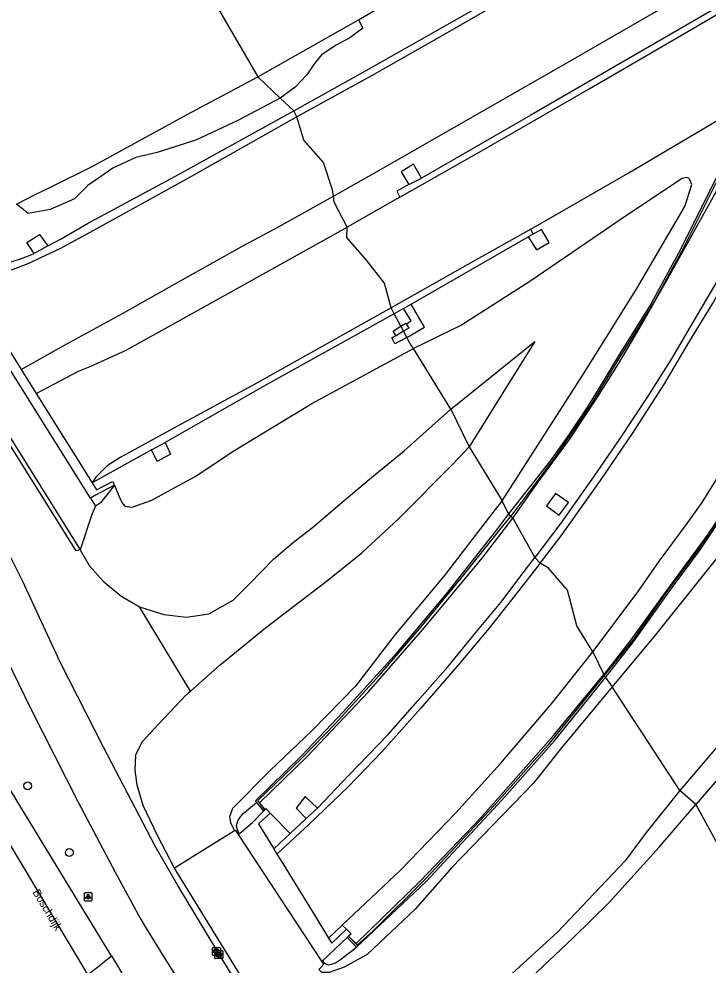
# Model space of a CAD drawing. Extents: x 157767 to 159171, y 387842 to 389425.
# Drawn here: x 157842.6 to 157928.7, y 388835.7 to 388953.9 of the extents above; entities that cross this region are included whole.
import ezdxf

# ---------------------------------------------------------------- set-up
doc = ezdxf.new("R2010")
doc.units = 0
for name, color, linetype in [('IMGEO_Berm_gesloten', 7, 'Continuous'), ('IMGEO_Berm_groen', 7, 'Continuous'), ('IMGEO_Boom', 7, 'Continuous'), ('IMGEO_Fietspad_gesloten', 7, 'Continuous'), ('IMGEO_Grasland_overig', 7, 'Continuous'), ('IMGEO_Groenvoorziening', 7, 'Continuous'), ('IMGEO_Kolk', 7, 'Continuous'), ('IMGEO_Lichtpunt', 7, 'Continuous'), ('IMGEO_Muur', 7, 'Continuous'), ('IMGEO_Openbare_ruimte_label', 7, 'Continuous'), ('IMGEO_Rijbaan_autosnelweg', 7, 'Continuous'), ('IMGEO_Rijbaan_regionaal_gesloten', 7, 'Continuous'), ('IMGEO_Struiken', 7, 'Continuous'), ('IMGEO_Terreindeel_gesloten', 7, 'Continuous'), ('IMGEO_Terreindeel_open', 7, 'Continuous')]:
    doc.layers.add(name, color=color, linetype=linetype)

msp = doc.modelspace()

# ---------------------------------------------------------------- linework, layer by layer
at = {"layer": 'IMGEO_Berm_gesloten'}
for points in [[(157892.86, 388934.06), (157891.9, 388935.77), (157890.36, 388934.85), (157891.29, 388933.23)], [(157906.21, 388926.73), (157907.24, 388925.08), (157908.82, 388926.02), (157907.88, 388927.61), (157906.84, 388927.05)], [(157844.48, 388924.64), (157843.55, 388925.99), (157845.16, 388926.99), (157846.2, 388925.57)], [(157860.85, 388901.02), (157861.52, 388899.57), (157859.84, 388898.63), (157859.16, 388900.09)], [(157879.88, 388855.32), (157878.36, 388856.77), (157877.2, 388855.34), (157878.48, 388854.03)], [(157873.96, 388854.7), (157872.51, 388853.35), (157874.42, 388850.25)], [(157876.46, 388852.15), (157874.18, 388854.5), (157873.96, 388854.7)], [(157881.28, 388839.1), (157881.67, 388838.45), (157883.49, 388840.2)], [(157883.49, 388840.2), (157882.98, 388840.72)]]:
    msp.add_lwpolyline(points, dxfattribs=at)
at = {"layer": 'IMGEO_Berm_groen'}
for points in [[(157885.01, 388953.82), (157907.55, 388967.02), (157927.36, 388979.42)], [(157860.22, 388967.72), (157872.45, 388946.7)], [(157885.01, 388953.82), (157885.55, 388952.78), (157883.94, 388951.57), (157882.2, 388950.64), (157880.39, 388949.44), (157879.5, 388948.36), (157878.56, 388946.95), (157877.1, 388945.42), (157875.23, 388944.05)], [(157959.66, 388950.56), (157960.59, 388950.29), (157957.24, 388941.82), (157951.2, 388928.63), (157945.23, 388917.1), (157940.71, 388909.01), (157935.51, 388900.26), (157932.35, 388895.07), (157928.68, 388889.62), (157923.09, 388881.92), (157918.92, 388876.21), (157915.64, 388872.03)], [(157842.28, 388930.8), (157844.6, 388931.98), (157846.71, 388933.02), (157851.72, 388935.51), (157857.05, 388938.4), (157863.53, 388941.95), (157872.45, 388946.7)], [(157875.23, 388944.05), (157869.92, 388941.26), (157864.77, 388938.81), (157859.87, 388937.23), (157857.2, 388936.64), (157854.31, 388935.28), (157851.2, 388933.13), (157849.51, 388931.46), (157846.5, 388930.12), (157843.75, 388929.62), (157842.28, 388930.8)], [(157875.23, 388944.05), (157876.91, 388942.46)], [(157904.27, 388891.54), (157907.32, 388895.91), (157911.37, 388901.41), (157914.85, 388906.66), (157917.48, 388910.83), (157920.08, 388915.22), (157923.44, 388921.12), (157926.91, 388927.34), (157929.76, 388932.48), (157931.58, 388936.21), (157932.3, 388935.91)], [(157902.95, 388893.74), (157913.3, 388909.84), (157919.8, 388920.26), (157925.8, 388930.51), (157926.65, 388933.25), (157926.44, 388933.73), (157926.32, 388934.02), (157926.02, 388934.12), (157925.46, 388934.02), (157918.61, 388929.44), (157906.4, 388921.12), (157897.89, 388915.66), (157891.86, 388912.74)], [(157883.58, 388927.91), (157881.95, 388931.04), (157881.88, 388931.8)], [(157850.25, 388887.6), (157849.74, 388887.48), (157828.12, 388922.01)], [(157891.06, 388914.12), (157893.24, 388915.43), (157891.59, 388918.31)], [(157890.3, 388915.53), (157890.28, 388915.57), (157889.46, 388917.08)], [(157890.96, 388915.85), (157891.57, 388916.21), (157890.65, 388917.77)], [(157889.68, 388914.39), (157889.34, 388914.94), (157890.3, 388915.53)], [(157890.3, 388915.53), (157890.92, 388915.91), (157890.96, 388915.85)], [(157891.06, 388914.12), (157889.53, 388913.34), (157889.17, 388914.09), (157889.68, 388914.39)], [(157891.86, 388912.74), (157891.44, 388913.42), (157891.06, 388914.12)], [(157854.54, 388895.69), (157855.05, 388894.34), (157855.44, 388893.51), (157855.83, 388893.08), (157856.73, 388892.93), (157859.19, 388893.79), (157861.21, 388894.95), (157864.6, 388896.78), (157869.45, 388899.97), (157879.19, 388905.9), (157891.86, 388912.74)], [(157896.54, 388905.17), (157891.86, 388912.74)], [(157842.88, 388910.13), (157844.75, 388907.13)], [(157857.65, 388880.48), (157860.7, 388879.51), (157863.54, 388879.21), (157866.29, 388879.62), (157869.37, 388881.33), (157871.39, 388883.35), (157874.38, 388886.44), (157876.88, 388888.58), (157879.49, 388890.56), (157882.41, 388893.11), (157886.65, 388896.66), (157890.7, 388899.96), (157896.54, 388905.17)], [(157851.72, 388895.96), (157852.27, 388895.08), (157854.29, 388896.13), (157854.54, 388895.69)], [(157854.54, 388895.69), (157852.76, 388893.46), (157852.17, 388893.05)], [(157911.24, 388893.52), (157909.63, 388894.66), (157908.48, 388893.1), (157910.1, 388891.92), (157911.24, 388893.52)], [(157902.95, 388893.74), (157902.09, 388892.63), (157895.73, 388884.34), (157889.59, 388877.02), (157884.63, 388870.59), (157879.17, 388865.01), (157874.04, 388860.12), (157869.25, 388855.28), (157868.9, 388854.26), (157869.01, 388853.54), (157869.52, 388852.49)], [(157903.77, 388892.09), (157902.95, 388893.74)], [(157852.17, 388893.05), (157851.69, 388892), (157850.25, 388887.6)], [(157873.34, 388855.18), (157872.66, 388856.01), (157878.59, 388861.79), (157886.24, 388869.87), (157893.05, 388877.64), (157900.47, 388886.58), (157904.27, 388891.54)], [(157904.27, 388891.54), (157904.06, 388891.76)], [(157904.27, 388891.54), (157907.04, 388886.65)], [(157850.25, 388887.6), (157851.36, 388885.63), (157853.11, 388883.71), (157855.3, 388881.85), (157857.65, 388880.48)], [(157864.01, 388869.96), (157857.65, 388880.48)], [(157914.29, 388874.88), (157915.64, 388872.03)], [(157883.77, 388839.33), (157884.7, 388838.42), (157892.72, 388846.19), (157900.24, 388854.08), (157909.38, 388864.42), (157915.64, 388872.03)], [(157862.01, 388847.82), (157859.9, 388851.91), (157858.09, 388855.68), (157857.36, 388858.2), (157857.09, 388860.09), (157857.19, 388861.99), (157857.98, 388863.61), (157859.96, 388865.8), (157863.49, 388869.49), (157864.01, 388869.96)], [(157870.09, 388852.11), (157869.91, 388852.64), (157869.78, 388853.18), (157869.93, 388853.74), (157870.15, 388854.07), (157870.61, 388854.65), (157871.3, 388855.26), (157872.27, 388856.02)], [(157873.34, 388855.18), (157873.45, 388855.29), (157873.96, 388854.7)], [(157870, 388852.04), (157869.67, 388852.54), (157869.52, 388852.49)], [(157870, 388852.04), (157870.09, 388852.11)], [(157874.08, 388828.2), (157862.01, 388847.82)], [(157883.49, 388840.2), (157884.1, 388839.63), (157883.77, 388839.33)]]:
    msp.add_lwpolyline(points, dxfattribs=at)
at = {"layer": 'IMGEO_Boom'}
for centre in [(157843.67, 388858.12), (157848.89, 388849.78)]:
    msp.add_circle(centre, 0.489, dxfattribs=at)
at = {"layer": 'IMGEO_Fietspad_gesloten'}
for points in [[(157893.37, 388799.14), (157891.54, 388801.85), (157886.78, 388808.43), (157881.27, 388815.83), (157876.73, 388822.32), (157872.42, 388829.11), (157862.45, 388845.65), (157859.62, 388850.56), (157853.15, 388862.93), (157847.74, 388873.58), (157843.07, 388883.63), (157840.75, 388888.31), (157840.64, 388888.53), (157825.34, 388916.23), (157823.52, 388919.23), (157821.49, 388922.32), (157814.14, 388932.77), (157810.94, 388937.06), (157806.84, 388942.23), (157799.61, 388950.92), (157791.78, 388959.86), (157789.53, 388962.88)], [(157784.42, 388959.65), (157788.89, 388953.77), (157800.71, 388940.04), (157807.95, 388930.78), (157817.16, 388918), (157820.09, 388913.41), (157820.54, 388912.59), (157827.37, 388900.21), (157834.77, 388886.78), (157835.34, 388885.67), (157839.39, 388877.23), (157844.06, 388867.73), (157849.95, 388856.18), (157854.61, 388847.32), (157857.74, 388841.58), (157858.45, 388840.36), (157867.04, 388826.48)]]:
    msp.add_lwpolyline(points, dxfattribs=at)
at = {"layer": 'IMGEO_Grasland_overig'}
for points in [[(157896.54, 388905.17), (157907.02, 388913.63), (157898.85, 388900.48)], [(157896.54, 388905.17), (157898.85, 388900.48)], [(157864.01, 388869.96), (157867.71, 388873.24), (157873.41, 388877.86), (157880.95, 388883.65), (157885.43, 388887.24), (157889.99, 388891.48), (157896.82, 388898.37), (157898.85, 388900.48)], [(157898.85, 388900.48), (157902.95, 388893.74)], [(157915.64, 388872.03), (157915.65, 388871.88)], [(157915.85, 388871.64), (157916.69, 388870.49)], [(157927.14, 388855.78), (157925.14, 388857.55)], [(157873.3, 388855.13), (157873.34, 388855.18)], [(157869.52, 388852.49), (157862.01, 388847.82)]]:
    msp.add_lwpolyline(points, dxfattribs=at)
at = {"layer": 'IMGEO_Groenvoorziening'}
for points in [[(157880.52, 388836.27), (157880.61, 388836.14), (157880.84, 388835.93), (157881.28, 388835.77), (157881.64, 388835.82), (157882.12, 388836), (157882.76, 388836.41), (157884.74, 388837.97)], [(157880.07, 388835.16), (157880.33, 388835.46), (157880.68, 388835.84), (157880.44, 388836.2)], [(157880.52, 388836.27), (157880.44, 388836.2)]]:
    msp.add_lwpolyline(points, dxfattribs=at)
at = {"layer": 'IMGEO_Kolk'}
for p, q in [((157866.75, 388836.99), (157866.75, 388837.84)), ((157866.83, 388837.92), (157867.68, 388837.92)), ((157867.12, 388837.53), (157867.98, 388837.53)), ((157867.24, 388837.7), (157867.27, 388837.7)), ((157867.75, 388837.84), (157867.75, 388836.99)), ((157867.68, 388836.92), (157866.83, 388836.92)), ((157867.05, 388836.6), (157867.05, 388837.45)), ((157867.98, 388836.53), (157867.12, 388836.53)), ((157867.26, 388837.14), (157867.24, 388837.14)), ((157867.56, 388836.75), (157867.53, 388836.75)), ((157867.54, 388837.31), (157867.56, 388837.31)), ((157868.05, 388837.45), (157868.05, 388836.6))]:
    msp.add_line(p, q, dxfattribs=at)
for points in [[(157866.75, 388836.99), (157866.75, 388837.84)], [(157866.83, 388837.92), (157867.68, 388837.92)], [(157867.07, 388837.62), (157867.2, 388837.62), (157867.2, 388837.47), (157867.33, 388837.62), (157867.49, 388837.62), (157867.34, 388837.47), (157867.5, 388837.22), (157867.34, 388837.22), (157867.26, 388837.38), (157867.2, 388837.31), (157867.2, 388837.22), (157867.07, 388837.22), (157867.07, 388837.62)], [(157867.12, 388837.53), (157867.98, 388837.53)], [(157867.75, 388837.84), (157867.75, 388836.99)], [(157867.68, 388836.92), (157866.83, 388836.92)], [(157867.05, 388836.6), (157867.05, 388837.45)], [(157867.98, 388836.53), (157867.12, 388836.53)], [(157867.37, 388837.23), (157867.49, 388837.23), (157867.49, 388837.08), (157867.62, 388837.23), (157867.79, 388837.23), (157867.64, 388837.08), (157867.79, 388836.83), (157867.64, 388836.83), (157867.56, 388836.99), (157867.49, 388836.93), (157867.49, 388836.83), (157867.37, 388836.83), (157867.37, 388837.23)], [(157868.05, 388837.45), (157868.05, 388836.6)]]:
    msp.add_lwpolyline(points, dxfattribs=at)
for centre, start, end in [((157866.83, 388837.84), 91.552, 178.448), ((157866.83, 388837.84), 91.552, 178.448), ((157867.13, 388837.45), 91.552, 178.448), ((157867.13, 388837.45), 91.552, 178.448), ((157867.68, 388837.84), 1.552, 88.448), ((157867.68, 388837.84), 1.552, 88.448), ((157867.97, 388837.45), 1.552, 88.448), ((157867.97, 388837.45), 1.552, 88.448), ((157866.83, 388836.99), 181.552, 268.448), ((157866.83, 388836.99), 181.552, 268.448), ((157867.13, 388836.6), 181.552, 268.448), ((157867.13, 388836.6), 181.552, 268.448), ((157867.68, 388836.99), 271.552, 358.448), ((157867.68, 388836.99), 271.552, 358.448), ((157867.97, 388836.6), 271.552, 358.448), ((157867.97, 388836.6), 271.552, 358.448)]:
    msp.add_arc(centre, 0.0765, start, end, dxfattribs=at)
for centre, major_axis, ratio, start_param, end_param in [((157867.24, 388837.42), (-0.387, 0.002), 0.722429, 4.712389, 7.853982), ((157867.26, 388837.42), (-0.39, 0.002), 0.717154, 1.570796, 4.712389), ((157867.54, 388837.03), (-0.387, 0.002), 0.722429, 4.712389, 7.853982), ((157867.56, 388837.03), (-0.39, 0.002), 0.717154, 1.570796, 4.712389)]:
    msp.add_ellipse(centre, major_axis=major_axis, ratio=ratio, start_param=start_param, end_param=end_param, dxfattribs=at)
at = {"layer": 'IMGEO_Lichtpunt'}
for p, q in [((157850.74, 388844.66), (157850.74, 388843.86)), ((157850.74, 388844.66), (157850.74, 388843.86)), ((157851.64, 388844.76), (157850.83, 388844.76)), ((157851.64, 388844.76), (157850.83, 388844.76)), ((157851.73, 388843.86), (157851.73, 388844.66)), ((157851.73, 388843.86), (157851.73, 388844.66)), ((157850.83, 388843.76), (157851.64, 388843.76)), ((157850.83, 388843.76), (157851.64, 388843.76))]:
    msp.add_line(p, q, dxfattribs=at)
for points in [[(157851.11, 388844.33), (157851.15, 388844.3), (157850.96, 388844.04), (157850.92, 388844.06), (157851.11, 388844.33)], [(157851.21, 388844.28), (157851.26, 388844.28), (157851.26, 388843.96), (157851.21, 388843.96), (157851.21, 388844.28)], [(157851.32, 388844.3), (157851.36, 388844.33), (157851.55, 388844.06), (157851.51, 388844.04), (157851.32, 388844.3)]]:
    msp.add_lwpolyline(points, dxfattribs=at)
msp.add_circle((157851.24, 388844.46), 0.0994, dxfattribs=at)
for centre, start, end in [((157850.83, 388844.66), 90, 180), ((157850.83, 388844.66), 90, 180), ((157851.64, 388844.66), 0, 90), ((157851.64, 388844.66), 0, 90), ((157850.83, 388843.86), 180, 270), ((157850.83, 388843.86), 180, 270), ((157851.64, 388843.86), 270, 0), ((157851.64, 388843.86), 270, 360)]:
    msp.add_arc(centre, 0.0946, start, end, dxfattribs=at)
at = {"layer": 'IMGEO_Muur'}
for points in [[(157959.71, 388950.69), (157961.01, 388950.33), (157959.47, 388946.26), (157957.15, 388940.96), (157954.78, 388935.92), (157951.36, 388928.7), (157948.57, 388923.29), (157945.21, 388916.88), (157942.32, 388911.45), (157939.47, 388906.66), (157936.9, 388902.21), (157934.01, 388897.67), (157930.8, 388892.63), (157927.46, 388887.64), (157923.63, 388882.51), (157919.23, 388876.27), (157915.65, 388871.88)], [(157915.85, 388871.64), (157919.38, 388876.09), (157923.99, 388882.62), (157927.69, 388887.61), (157931.55, 388893.38), (157937.12, 388902.13), (157942.3, 388910.96), (157947.15, 388920.05), (157951.21, 388927.95), (157956.81, 388939.83), (157959, 388944.71), (157960.18, 388947.76), (157961.14, 388950.41), (157960.71, 388950.54), (157959.75, 388950.8)], [(157932.56, 388936.56), (157931.39, 388936.86), (157931.14, 388936.98), (157928.34, 388931.3), (157924.97, 388924.65), (157921.56, 388918.38), (157917.74, 388912.25), (157914.96, 388907.62), (157913.64, 388905.46), (157911.23, 388901.92), (157909.01, 388898.77), (157903.77, 388892.09)], [(157904.06, 388891.76), (157906.5, 388895), (157909.65, 388899.28), (157914.19, 388905.92), (157917.69, 388911.72), (157921.82, 388918.32), (157925.6, 388925.28), (157931.28, 388936.64), (157932.44, 388936.3)], [(157903.77, 388892.09), (157902.14, 388889.94), (157895.96, 388882.12), (157889.47, 388874.37), (157883.14, 388867.39), (157877.85, 388861.83), (157872.14, 388856.23), (157872.27, 388856.02)], [(157904.06, 388891.76), (157903.77, 388892.09)], [(157873.3, 388855.13), (157872.45, 388856.27), (157877.94, 388861.56), (157882.14, 388865.89), (157887.57, 388871.91), (157892.63, 388877.74), (157897.84, 388884.08), (157903.15, 388890.73), (157904.06, 388891.76)], [(157915.65, 388871.88), (157908.65, 388863.21), (157901.92, 388855.61), (157893.44, 388846.53), (157886.78, 388839.97), (157884.83, 388838.21), (157883.77, 388839.33)], [(157915.65, 388871.88), (157915.85, 388871.64)], [(157884.74, 388837.97), (157893.48, 388846.18), (157902.92, 388856.34), (157909.48, 388863.76), (157915.85, 388871.64)], [(157872.27, 388856.02), (157873.13, 388854.96)], [(157873.13, 388854.96), (157873.3, 388855.13)], [(157883.77, 388839.33), (157883.6, 388839.16)], [(157883.6, 388839.16), (157884.74, 388837.97)]]:
    msp.add_lwpolyline(points, dxfattribs=at)
at = {"layer": 'IMGEO_Rijbaan_autosnelweg'}
for points in [[(157890.17, 388931.66), (157900.77, 388937.66), (157913.83, 388945.21), (157926.66, 388952.66), (157937.59, 388959.12), (157977.4, 388984.1), (157989.63, 388992.19), (158003.4, 389001.56), (158017.4, 389011.29), (158030.27, 389020.48), (158048.2, 389033.63), (158062.6, 389044.24), (158077.39, 389055.54), (158089.86, 389064.99), (158104.71, 389076.36), (158119.02, 389087.41), (158127.52, 389094.05)], [(157881.88, 388931.8), (157887.55, 388934.98), (157910.81, 388948.31), (157921.74, 388954.63), (157930.95, 388960.06), (157942.02, 388966.9), (157978.33, 388989.34), (157998.34, 389002.45), (158017.24, 389015.6), (158038.05, 389030.57), (158062.64, 389048.97), (158085.29, 389066.16), (158105.04, 389081.22), (158115.38, 389089.15)], [(157906.52, 388927.65), (157918.69, 388934.65), (157931.02, 388941.95), (157971.51, 388966.51), (157982.46, 388973.7), (157997.23, 388983.48), (158010.94, 388992.83), (158020.64, 388999.66), (158031.65, 389007.26), (158032.68, 389008.04), (158036.8, 389010.99), (158046.38, 389018.07), (158056.39, 389025.47), (158065.29, 389032.18), (158075.82, 389040.12), (158084.69, 389046.75), (158098.1, 389056.98), (158109.75, 389065.86), (158124.84, 389077.41)], [(157977.75, 389002.31), (157950.23, 388984.37), (157945.77, 388981.64), (157938.49, 388977.2), (157929.29, 388971.57), (157921.04, 388966.7), (157913.61, 388962.3), (157904.63, 388957.15), (157896.08, 388952.2), (157886.65, 388946.81), (157877.32, 388941.7)], [(157876.91, 388942.46), (157885.98, 388947.5), (157897.01, 388953.76), (157907.98, 388960.05), (157918.41, 388966.15)], [(157934.47, 388958.12), (157920.27, 388949.85), (157906.54, 388941.9), (157892.86, 388934.06)], [(157914.29, 388874.88), (157916.94, 388878.4), (157920.04, 388882.51), (157922.62, 388886.21), (157925.95, 388890.74), (157927.96, 388893.51), (157930, 388896.79), (157931.93, 388899.98), (157935.18, 388905.1), (157937.98, 388909.89), (157940.71, 388914.78), (157943.71, 388920.35), (157946.45, 388925.73), (157949.38, 388931.72), (157952, 388937.12), (157954.47, 388942.78), (157957.69, 388950.27), (157958.47, 388951.03)], [(157877.32, 388941.7), (157863.23, 388933.73), (157851.43, 388927.26), (157847.7, 388925.22), (157845.28, 388924.07), (157843.9, 388923.41), (157842.83, 388923), (157838.86, 388921.53), (157836.72, 388920.82), (157836.09, 388921.02)], [(157846.2, 388925.57), (157847.84, 388926.46), (157851.14, 388928.37), (157862.05, 388934.26), (157876.91, 388942.46)], [(157877.32, 388941.7), (157876.91, 388942.46)], [(157881.88, 388931.8), (157881.77, 388932.57), (157880.65, 388936), (157878.17, 388938.8), (157877.32, 388941.7)], [(157907.71, 388885.95), (157910.34, 388889.35), (157915.25, 388896.25), (157919.34, 388902.27), (157923.23, 388908.35), (157926.3, 388913.51), (157929.23, 388918.36), (157931.8, 388922.94), (157934.98, 388928.99), (157938.38, 388935.93), (157940.8, 388941.16)], [(157891.29, 388933.23), (157892.86, 388934.06)], [(157936.24, 388934.11), (157932.96, 388927.44), (157930.33, 388922.05), (157927.43, 388917.16), (157924.16, 388911.56), (157921.15, 388906.82), (157917.58, 388901.37), (157914.46, 388896.83), (157910.29, 388890.92), (157907.04, 388886.65)], [(157891.29, 388933.23), (157889.79, 388932.42), (157890.17, 388931.66)], [(157842.88, 388910.13), (157848.2, 388913.13), (157855.51, 388917.13), (157862.99, 388921.34), (157870.73, 388925.68), (157875.01, 388927.98), (157881.88, 388931.8)], [(157890.17, 388931.66), (157883.58, 388927.91)], [(157844.75, 388907.13), (157850.01, 388909.93), (157851.49, 388910.49), (157855.97, 388912.56), (157867.98, 388919.22), (157883.58, 388927.91)], [(157889.07, 388917.86), (157888.26, 388920.92), (157886.02, 388923.79), (157883.56, 388926.62), (157883.58, 388927.91)], [(157906.52, 388927.65), (157897.99, 388922.86), (157889.07, 388917.86)], [(157906.84, 388927.05), (157906.52, 388927.65)], [(157891.59, 388918.31), (157906.21, 388926.73)], [(157906.84, 388927.05), (157906.21, 388926.73)], [(157846.2, 388925.57), (157844.48, 388924.64)], [(157836.09, 388921.02), (157840.01, 388923.01), (157840.71, 388923.32), (157841.58, 388923.59), (157842.64, 388923.91), (157843.76, 388924.33), (157844.48, 388924.64)], [(157836.09, 388921.02), (157838.48, 388917.19), (157840.55, 388913.87), (157842.4, 388910.9), (157842.88, 388910.13)], [(157890.65, 388917.77), (157891.59, 388918.31)], [(157889.07, 388917.86), (157872.12, 388908.35), (157861.86, 388902.77), (157855.3, 388899.19), (157853.59, 388898.09), (157853.01, 388897.53), (157852.19, 388896.67), (157851.72, 388895.96)], [(157889.46, 388917.08), (157873.64, 388908.29), (157860.85, 388901.02)], [(157889.46, 388917.08), (157889.07, 388917.86)], [(157890.65, 388917.77), (157889.46, 388917.08)], [(157844.75, 388907.13), (157845.46, 388906), (157847.44, 388902.82), (157849.35, 388899.75), (157851.72, 388895.96)], [(157859.16, 388900.09), (157860.85, 388901.02)], [(157859.16, 388900.09), (157851.72, 388895.96)], [(157879.88, 388855.32), (157883.81, 388859.47), (157888.73, 388864.54), (157892.38, 388868.69), (157896.16, 388872.97), (157899.67, 388877.26), (157902.78, 388881.03), (157905.6, 388884.71), (157907.04, 388886.65)], [(157907.04, 388886.65), (157907.71, 388885.95)], [(157907.71, 388885.95), (157905.03, 388882.51), (157901.33, 388877.83), (157897.39, 388873.13), (157892.74, 388867.8), (157888.02, 388862.45), (157883.7, 388858.01), (157878.82, 388853.27), (157874.81, 388849.6)], [(157914.29, 388874.88), (157912.29, 388878.1), (157911.1, 388882.57), (157908.69, 388885.37), (157907.71, 388885.95)], [(157882.98, 388840.72), (157890.27, 388847.6), (157897.16, 388854.73), (157902.73, 388860.91), (157909.13, 388868.35), (157914.29, 388874.88)], [(157878.48, 388854.03), (157879.88, 388855.32)], [(157876.46, 388852.15), (157878.48, 388854.03)], [(157874.42, 388850.25), (157876.46, 388852.15)], [(157874.42, 388850.25), (157874.81, 388849.6)], [(157874.81, 388849.6), (157875.55, 388848.4), (157877.46, 388845.29), (157879.42, 388842.12), (157881.28, 388839.1)], [(157882.98, 388840.72), (157881.28, 388839.1)]]:
    msp.add_lwpolyline(points, dxfattribs=at)
at = {"layer": 'IMGEO_Rijbaan_regionaal_gesloten'}
for points in [[(157854.16, 388836.87), (157853.42, 388838.1), (157827.08, 388881.23), (157826.42, 388882.28), (157818.25, 388895.32), (157810.75, 388907.3), (157810.23, 388908.12), (157799.21, 388925.81), (157779.43, 388956.5)], [(157851.19, 388834.56), (157834.19, 388862.89), (157803.05, 388913.05), (157793.63, 388927.8), (157776.3, 388954.52)], [(157851.19, 388834.56), (157852.39, 388835.45), (157854.16, 388836.87)], [(157854.16, 388836.87), (157862.54, 388822.85), (157863.29, 388821.59), (157882.64, 388789.13), (157932.21, 388705.96)]]:
    msp.add_lwpolyline(points, dxfattribs=at)
at = {"layer": 'IMGEO_Struiken'}
for points in [[(157983.72, 388963.47), (157970.07, 388952.38), (157967.69, 388949.65), (157964.64, 388945.34), (157961.72, 388941.33), (157958.17, 388935.35), (157953.69, 388926.36), (157948.52, 388916.69), (157941.75, 388905.6), (157936.58, 388897.53), (157930.05, 388886.95), (157922.06, 388876.93), (157916.69, 388870.49)], [(157872.45, 388946.7), (157885.01, 388953.82)], [(157875.23, 388944.05), (157872.45, 388946.7)], [(157977.36, 388935.6), (157973.98, 388931.1), (157971.21, 388926.82), (157967.52, 388920.44), (157963.49, 388912.37), (157959.19, 388905.73), (157953.34, 388895.84), (157946.92, 388885.71), (157940.28, 388876.41), (157931.69, 388865.2), (157925.14, 388857.55)], [(157975.02, 388929.19), (157971.74, 388924.69), (157967.23, 388916.09), (157963.18, 388909.25), (157960.2, 388903.41), (157956.26, 388896.12), (157949.61, 388885.79), (157944.38, 388878.12), (157937.62, 388868.77), (157931.16, 388860.41), (157927.14, 388855.78)], [(157916.69, 388870.49), (157910.38, 388862.86), (157906.85, 388858.41), (157896.68, 388847.91), (157892.09, 388842.72), (157886.09, 388837.03), (157883.23, 388835.46), (157881.36, 388834.79), (157880.42, 388834.8), (157880.07, 388835.16)], [(157925.14, 388857.55), (157916.69, 388870.49)], [(157925.14, 388857.55), (157920.95, 388852.27), (157918.33, 388848.73), (157909.89, 388839.85), (157903.77, 388834.26), (157897.88, 388829.34), (157893.54, 388825.7), (157890.17, 388823.54), (157886.64, 388822.2)], [(157890.28, 388817.38), (157890.84, 388818.27), (157893.12, 388820.9), (157896, 388824.31), (157899.47, 388828.03), (157902.22, 388830.41), (157906.6, 388834.19), (157911.8, 388839.07), (157916.34, 388843.53), (157922.58, 388850.44), (157927.14, 388855.78)], [(157927.14, 388855.78), (157941.65, 388829.27)]]:
    msp.add_lwpolyline(points, dxfattribs=at)
at = {"layer": 'IMGEO_Terreindeel_gesloten'}
for points in [[(157828.59, 388922.29), (157850.25, 388887.6)], [(157854.54, 388895.69), (157852.17, 388894.42), (157851.53, 388894.07)], [(157851.53, 388894.07), (157852.17, 388893.05)], [(157870.09, 388852.11), (157871.77, 388853.52), (157873.13, 388854.96)], [(157883.6, 388839.16), (157880.52, 388836.27)]]:
    msp.add_lwpolyline(points, dxfattribs=at)
at = {"layer": 'IMGEO_Terreindeel_open'}
for points in [[(157851.53, 388894.07), (157834.28, 388921.54)], [(157890.3, 388915.53), (157890.63, 388914.91)], [(157890.96, 388915.85), (157891.29, 388915.31), (157890.63, 388914.91)], [(157890.63, 388914.91), (157889.71, 388914.35), (157889.68, 388914.39)], [(157891.06, 388914.12), (157890.63, 388914.91)], [(157880.44, 388836.2), (157870, 388852.04)]]:
    msp.add_lwpolyline(points, dxfattribs=at)

# ---------------------------------------------------------------- texts
at = {"layer": 'IMGEO_Openbare_ruimte_label'}
msp.add_text('Boschdijk', height=1, rotation=300.7967, dxfattribs=at).set_placement((157844.25, 388844.83))

doc.saveas('drawing.dxf')
